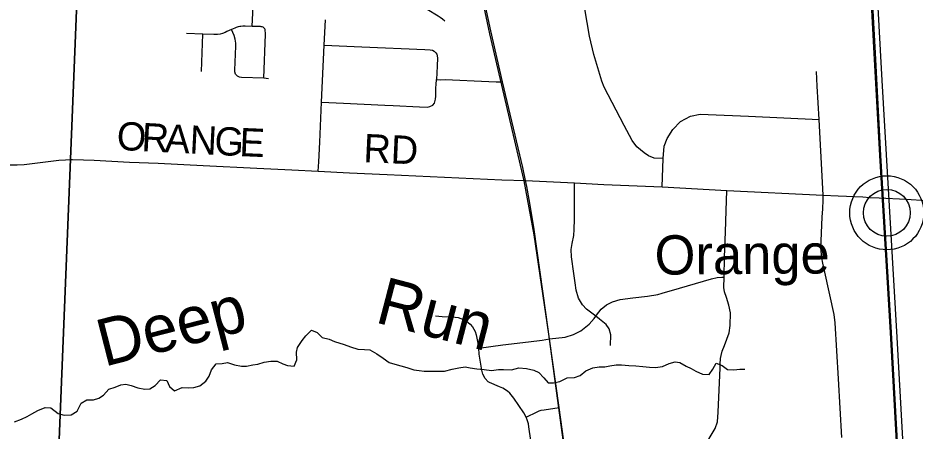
# Model space of a CAD drawing. Extents: x 114604 to 551442, y 316898 to 567001.
# Drawn here: x 194482 to 204009, y 461862 to 466246 of the extents above; entities that cross this region are included whole.
import ezdxf

# ---------------------------------------------------------------- set-up
doc = ezdxf.new("R2010")
doc.units = 0
for name, color, linetype in [('_CIVIL_CONSTRUCTION', 7, 'Continuous'), ('GE_P_Alignment_1000_Bearings', 7, 'Continuous'), ('GE_P_Alignment_1000_Cardinal_Points', 7, 'Continuous'), ('GE_P_Alignment_1000_Stations', 7, 'Continuous'), ('GE_P_Alignment_500_Distances', 7, 'Continuous'), ('GE_X_Alignment', 7, 'Continuous'), ('PM_P_Cells', 7, 'Continuous'), ('PM_P_Crosswalk', 7, 'Continuous'), ('PM_P_Stop_Line', 7, 'Continuous'), ('PM_X_Dotted_Line', 7, 'Continuous')]:
    doc.layers.add(name, color=color, linetype=linetype)

msp = doc.modelspace()

# ---------------------------------------------------------------- linework, layer by layer
at = {"layer": 'GE_P_Alignment_1000_Bearings'}
for points in [[(201217, 450546.7), (200996, 454195.7), (200804.1, 457856.9), (200120.7, 462889.2), (199964.4, 463944.8), (199858.2, 464518.6), (199494.7, 466075.9), (198624.5, 470165), (197659.2, 474473.8), (196383.8, 480224.9)], [(204449.4, 450394.8), (204311.4, 452868.7), (204173.1, 455279), (204017.9, 457939.5), (203903.7, 460071.1), (203748, 462907.4), (203634.6, 464784.5), (203576.3, 465870), (203439.7, 468382.1), (203262.4, 471440.6), (203163.6, 473310), (202985.8, 476617.4), (202836.1, 479159.8)], [(204462, 450395.5), (204324, 452869.4), (204185.7, 455279.7), (204030.4, 457940.2), (203916.2, 460071.8), (203760.5, 462908.1), (203647.1, 464785.2), (203588.8, 465870.7), (203452.2, 468382.8), (203274.9, 471441.3), (203176.1, 473310.7), (202998.4, 476618.1), (202848.6, 479160.5)], [(204519.6, 450390.9), (204388.9, 452745.6), (204237.1, 455321.9), (204094.9, 457929.9), (203978.2, 460007.6), (203815.1, 462919.8), (203661.1, 465583.7), (203516.7, 468228.3), (203370.7, 470946.3), (203228.6, 473311.1), (203080.2, 476082.6), (202926.9, 478847)]]:
    msp.add_lwpolyline(points, dxfattribs=at)
at = {"layer": 'GE_P_Alignment_1000_Cardinal_Points'}
for p, q in [((196445.5, 466074.5), (196271, 466081.4)), ((196429.8, 465678.6), (196445.5, 466074.5)), ((202004, 464199.1), (202011.3, 464415.9))]:
    msp.add_line(p, q, dxfattribs=at)
for points in [[(201332.7, 464753.2), (201239.1, 464756.5), (201178.8, 464782.1), (201131.5, 464815.8), (201055.2, 464877.9), (201005.1, 464945.5), (200920.3, 465104.3), (200708, 465511), (200682.8, 465574.8), (200597.3, 465857.7), (200551.4, 466054.4), (200479.6, 466471.9), (200447.4, 466685.4), (200439.3, 466785.6), (200437.9, 466811.9), (200437, 466838.3), (200436.8, 466865.9), (200437.3, 466894), (200438.1, 466922.2), (200439.5, 466950.3), (200441.4, 466978.4), (200443.8, 467006.5), (200447.5, 467041.7), (200465.8, 467205.8)], [(199015.1, 466211.7), (198990.3, 466233.8), (198965.7, 466252), (198944.4, 466265.4), (198828.1, 466335.7), (198809, 466351), (198794.2, 466365.8), (198776.1, 466389.2), (198763.9, 466410.4), (198755, 466431.3), (198747.3, 466458.1), (198744.3, 466477), (198743, 466496.2), (198743.8, 466517.1), (198747.1, 466539.5), (198750.8, 466554.8), (198760.4, 466581), (198767.4, 466595.1), (198778.4, 466614.5), (198816.4, 466680.7)], [(196971, 466156.8), (196976.7, 466301.2), (196986.2, 466540.3)], [(197671.7, 464619.4), (197676.1, 464720.4), (197687.5, 464927.5), (197704.8, 465351.3), (197733.6, 465958.5), (197746.9, 466226.2)], [(196750.4, 466122), (196701.2, 466100.9), (196681.8, 466091.9), (196655, 466082), (196628.9, 466075.3), (196602.3, 466071.1), (196575.5, 466069.6), (196562.6, 466069.8), (196445.5, 466074.5)], [(196971, 466156.8), (196893.8, 466158.2), (196872, 466158.1), (196850.3, 466156.1), (196837.4, 466154), (196820.4, 466150.2), (196799.5, 466143.7), (196786.8, 466138.7), (196750.4, 466122)], [(197141.3, 465599.5), (197116.7, 465602.6), (197094.1, 465605.3), (196856, 465613), (196835.5, 465616.7), (196812.6, 465629.1), (196793.9, 465650.8), (196785.6, 465672.7), (196784.1, 465690.9), (196794.3, 465948.1), (196794.9, 465977.5), (196790, 466020.7), (196778.1, 466060.2), (196750.4, 466122)], [(197094.1, 465605.3), (197109.7, 466074.5), (197109.6, 466082.4), (197108.5, 466114.9), (197106.7, 466125.3), (197103.6, 466131.5), (197098.3, 466137.1), (197091.3, 466143.1), (197084.7, 466147), (197075.9, 466150.5), (197065, 466152.6), (197056.2, 466153.8), (197036.1, 466155), (196971, 466156.8)], [(197733.6, 465958.5), (198134.8, 465941), (198802.9, 465910.6), (198859.4, 465907.5), (198884.4, 465902.7), (198902.6, 465892.7), (198920.2, 465876.7), (198930, 465862.9), (198936.1, 465822.1), (198932.7, 465733.6), (198927.1, 465592.2)], [(203032.8, 464365.7), (203027.9, 464500), (202989.5, 465167.5), (202970.7, 465520.4), (202963.3, 465678.4)], [(197704.8, 465351.3), (197938.5, 465341.5), (198379.3, 465321.2), (198467.3, 465317.1), (198746.1, 465302.4), (198826.9, 465300.2), (198856.7, 465305.1), (198887.5, 465321.4), (198905, 465342.7), (198917.2, 465382.8), (198919.4, 465414.4), (198921.1, 465503.1), (198922.9, 465540), (198927.1, 465592.2)], [(198927.1, 465592.2), (198974.1, 465590.9), (199023.6, 465591.2), (199095.9, 465588.6), (199176.5, 465585), (199326, 465577.1), (199559, 465567.5), (199629.6, 465567.3)], [(201323, 464454.3), (201332.7, 464753.2), (201343.7, 464883.9), (201375.7, 464967.4), (201437.4, 465062.8), (201517, 465146.6), (201623.5, 465203.8), (201727.3, 465225.4), (201813.4, 465223), (202239.3, 465203), (202989.5, 465167.5)], [(192950.3, 464558.2), (192965.7, 464562.8), (193128.5, 464578.9), (193743.4, 464625.5), (193836.7, 464633.3), (193973.7, 464648), (194148.6, 464669), (194245.2, 464682.1), (194340.9, 464688.6), (194474.1, 464687.4), (194549.3, 464691.1), (194917.4, 464735.7), (194987.1, 464740.7), (195041.3, 464743.3), (195051.3, 464743.2), (195061.6, 464743)], [(195061.6, 464743), (195179.7, 464740.5), (195290.8, 464736.3), (195667.5, 464717), (195972.3, 464703.1), (196447.5, 464678.9), (197019.4, 464652.1), (197392.2, 464633), (197671.7, 464619.4), (198002.3, 464603.4), (198404.6, 464584.8), (199165.1, 464550), (199620.9, 464529.4), (199871, 464520.9)], [(199871, 464520.9), (200392.4, 464494.4), (200704.9, 464478.6), (201323, 464454.3), (202011.3, 464415.9), (203032.8, 464365.7), (203192.8, 464359.4), (203454.3, 464346), (203528.1, 464341.4)], [(200776.2, 462771.2), (200778.6, 462881.8), (200761.1, 462945.5), (200728.6, 462993.3), (200657.3, 463050.2), (200618.1, 463080), (200519.5, 463155), (200478.4, 463200), (200436.4, 463270.8), (200411.1, 463355.4), (200400.1, 463434.3), (200386.5, 463534.1), (200362.5, 463709), (200358.5, 463789.4), (200368.1, 463851.8), (200387.1, 463937.8), (200390.7, 463999.5), (200391, 464110.3), (200392.4, 464494.4)], [(203232.9, 461792.2), (203215.6, 462105.2), (203197.5, 462415.2), (203162.2, 463010.3), (203150.2, 463098.6), (203050.6, 463548.9), (203030.8, 463643.4), (203018.2, 463699.3), (203009.5, 463810.4), (203011.5, 463879.5), (203023.6, 464130.6), (203029.9, 464218.5), (203034.8, 464312.3), (203032.8, 464365.7)], [(203528.1, 464341.4), (203628.2, 464335.3), (203915.8, 464321.5), (204129.9, 464309.1), (204241.1, 464304.1), (204384.6, 464297.4), (204525.4, 464287.8), (204563.9, 464287.5), (204750.1, 464276.4), (204860.3, 464271.4), (204984.7, 464264.2), (205126.8, 464256.9), (205767.3, 464228), (206114.6, 464208.3), (206399.3, 464191.7), (206694.9, 464180.4), (207427.9, 464138.3), (208179.4, 464100.1)], [(201939.3, 462533.5), (201940.9, 462569.7), (201942, 462629.9), (201948.8, 462662.5), (201961.2, 462707.7), (201984.8, 462770.2), (202034.4, 462903.1), (202045.5, 462980.2), (202048.2, 463117), (202033, 463198.3), (202005.9, 463280), (201984.9, 463340.5), (201978.8, 463384.1), (201981.6, 463495.3), (201986.8, 463707.9), (201996.5, 463976.8), (202004, 464199.1)], [(200128.8, 462839.2), (200294.8, 462858.1), (200383.6, 462885.1), (200459.9, 462925.1), (200548.3, 462995.9), (200601.3, 463057.8), (200618.1, 463080), (200625.5, 463090.2), (200677, 463154.5), (200733.1, 463201.5), (200794.9, 463234.6), (200877.1, 463257.3), (201011.7, 463274.5), (201167.5, 463294.3), (201279.1, 463311.7), (201322.5, 463323.7), (201509.5, 463378.3), (201848.6, 463477.5), (201907.5, 463490.3), (201958.5, 463493.9), (201981.6, 463495.3)], [(198914.9, 463083.3), (198988.5, 463077.6), (199066, 463073.9), (199124, 463070.5), (199156.9, 463066.2), (199213.6, 463047), (199244.2, 463029.6), (199285.9, 462994.6), (199310.8, 462966.7), (199338.4, 462918), (199349.5, 462882.3), (199375.6, 462740.4), (199631, 462777.1), (199904.1, 462808.9), (200050.4, 462826.6), (200128.8, 462839.2)], [(199930.1, 461760.2), (199909.2, 461907.8), (199903.6, 461938), (199891.3, 461979.2), (199878.4, 462010.1), (199853, 462054.9), (199749, 462211), (199706.7, 462261.9), (199681.9, 462283.9), (199631, 462316.8), (199596.2, 462332.3), (199489, 462376.7), (199476.4, 462385.5), (199443.9, 462418), (199417.4, 462466.4), (199406.9, 462507.2), (199381.8, 462677.6), (199375.6, 462740.4)], [(201745.3, 461386.7), (201730.5, 461522.8), (201733.6, 461579.2), (201746.4, 461637.1), (201766.6, 461688), (201887.7, 461889.6), (201912.7, 461960.4), (201919.1, 462061.8), (201939.3, 462533.5)], [(199878.4, 462010.1), (199996.3, 462066), (200018.2, 462075.2), (200038.9, 462081.7), (200068.8, 462087.7), (200230.6, 462109.9)]]:
    msp.add_lwpolyline(points, dxfattribs=at)
at = {"layer": 'GE_P_Alignment_1000_Stations'}
msp.add_lwpolyline([(200797.8, 457878.2), (200737.3, 458455.7), (200688.1, 458833.6), (200571, 459626.9), (200372.6, 461087.5), (200230.6, 462109.9), (200128.8, 462839.2), (200093.1, 463096), (199965.3, 464001.5), (199919.2, 464279.7), (199886.9, 464458), (199871, 464520.9), (199842.9, 464658.9), (199629.6, 465567.3), (199503.4, 466110.7), (199407, 466556.3), (199397.7, 466600.8), (199289.1, 467118.5), (199095.4, 468025.6), (198833.3, 469236.8), (198769.2, 469526.6), (198607.2, 470285.6)], dxfattribs=at)
at = {"layer": 'GE_P_Alignment_500_Distances'}
for points in [[(195626.9, 478683.1), (195326.5, 471858.6), (195040.1, 464746.1), (194758, 457741.5), (194606.7, 453032), (194559.6, 451565), (194534.6, 450787.1), (194498.6, 450788.7), (189135.1, 451027), (187658.9, 451091.3), (187073.4, 451122.5), (185831.4, 451190.3), (184719.1, 451230.2), (180983.3, 451413.1), (180912.9, 451416.4), (178654.1, 451485.6)], [(194606.7, 453032), (194758, 457741.5), (195040.1, 464746.1), (195326.5, 471858.6), (195626.9, 478683.1)]]:
    msp.add_lwpolyline(points, dxfattribs=at)
at = {"layer": 'GE_X_Alignment'}
for radius in [392.9, 249]:
    msp.add_circle((203709.4, 464178), radius, dxfattribs=at)
at = {"layer": 'PM_P_Cells'}
for points in [[(194445.1, 461957.7), (194518.8, 461988.3), (194578.5, 462014.7), (194630.2, 462045.1), (194693.9, 462079.6), (194771.6, 462112.2), (194831.6, 462106.6), (194910, 462047.1), (194972.1, 462029.5), (195046, 462032), (195109.6, 462072.5), (195155, 462157), (195214.6, 462193.4), (195284.6, 462191.9), (195340.4, 462210.3), (195392.1, 462242.7), (195447.6, 462305.2), (195513.3, 462327.7), (195573.1, 462352.2), (195629, 462360.6), (195685.1, 462344.9), (195755.2, 462319.3), (195831.2, 462305.8), (195883.2, 462308.2), (195938.8, 462346.7), (195996.3, 462405.2), (196062.3, 462399.6), (196090.8, 462333.7), (196143.1, 462290), (196224.8, 462322.6), (196294.7, 462321.1), (196348.7, 462325.4), (196414.5, 462341.9), (196478.1, 462390.5), (196513.6, 462442.8), (196539.1, 462511.1), (196588.6, 462573.5), (196652.5, 462580), (196706.3, 462588.4), (196780.5, 462564.8), (196854.5, 462549.3), (196908.5, 462551.7), (196976.3, 462564.2), (197028.2, 462572.5), (197096, 462591.1), (197165.9, 462603.6), (197233.8, 462604), (197294, 462576.4), (197346.1, 462556.7), (197416.1, 462549.2), (197443.5, 462617.5), (197438.9, 462697.6), (197452.5, 462747.8), (197501.9, 462822.2), (197539.5, 462872.6), (197599, 462933.1), (197659.1, 462907.5), (197713.5, 462853.8), (197787.6, 462836.2), (197843.7, 462812.6), (197947.9, 462781.2), (198014, 462755.7), (198090.1, 462730.1), (198162.1, 462728.6), (198218.1, 462725), (198292.4, 462679.4), (198360.6, 462635.8), (198424.9, 462590.2), (198483, 462572.6), (198549.1, 462555), (198613.2, 462537.4), (198687.3, 462511.9), (198741.3, 462504.2), (198795.3, 462498.6), (198865.3, 462497.1), (198931.3, 462495.5), (199013.2, 462496.1), (199095, 462516.7), (199164.8, 462533.2), (199230.7, 462541.7), (199284.7, 462532), (199356.7, 462522.5), (199432.7, 462515), (199510.7, 462503.5), (199584.6, 462514.1), (199638.5, 462514.4), (199724.5, 462511), (199800.3, 462531.6), (199884.3, 462524.2), (199960.3, 462508.6), (200014.5, 462483), (200066.9, 462425.2), (200111.3, 462373.4), (200169.2, 462373.8), (200237, 462388.3), (200314.7, 462424.9), (200392.6, 462429.5), (200452.4, 462451.9), (200514, 462500.4)], [(200514, 462500.4), (200585.6, 462533), (200655.5, 462543.5), (200715.5, 462543.9), (200767.3, 462552.3), (200835.2, 462562.8), (200893.1, 462565.2), (200971.1, 462557.7), (201045.1, 462552.2), (201117.1, 462546.7), (201189.1, 462539.1), (201253.1, 462537.6), (201328.9, 462548.1), (201398.6, 462578.7), (201460.5, 462595.1), (201512.5, 462589.5), (201578.7, 462551.9), (201630.9, 462526.2), (201683, 462496.5), (201753.2, 462466.9), (201821.2, 462463.4), (201862.7, 462519.8), (201896.2, 462582.1), (201962.3, 462558.5), (202018.6, 462514.8), (202086.6, 462511.3), (202148.5, 462517.7), (202200.5, 462518.1)]]:
    msp.add_lwpolyline(points, dxfattribs=at)
at = {"layer": 'PM_X_Dotted_Line'}
msp.add_line((203709.4, 464178), (203709.4, 464178), dxfattribs=at)

# ---------------------------------------------------------------- texts
at = {"layer": '_CIVIL_CONSTRUCTION'}
msp.add_text('Orange', height=417.01, rotation=0.41386, dxfattribs=at).set_placement((201244.4, 463520.8))
at = {"layer": 'PM_P_Crosswalk'}
for s, rotation, p in [('O', 357.0568, (195525.9, 464847.2)), ('R', 357.05521, (195789.5, 464833.7)), ('A', 357.05841, (196035.6, 464821)), ('N', 357.05683, (196299.3, 464807.5)), ('G', 357.06969, (196563, 464793.9)), ('E', 357.58577, (196829.6, 464780.3)), ('RD', 357.47787, (198147.1, 464716.3))]:
    msp.add_text(s, height=300, rotation=rotation, dxfattribs=at).set_placement(p)
at = {"layer": 'PM_P_Stop_Line'}
for s, height, rotation, p in [('Run', 499.99, 345.38767, (198261.8, 463018.7)), ('Deep', 500, 14.38876, (195396.6, 462542.3))]:
    msp.add_text(s, height=height, rotation=rotation, dxfattribs=at).set_placement(p)

doc.saveas('drawing.dxf')
